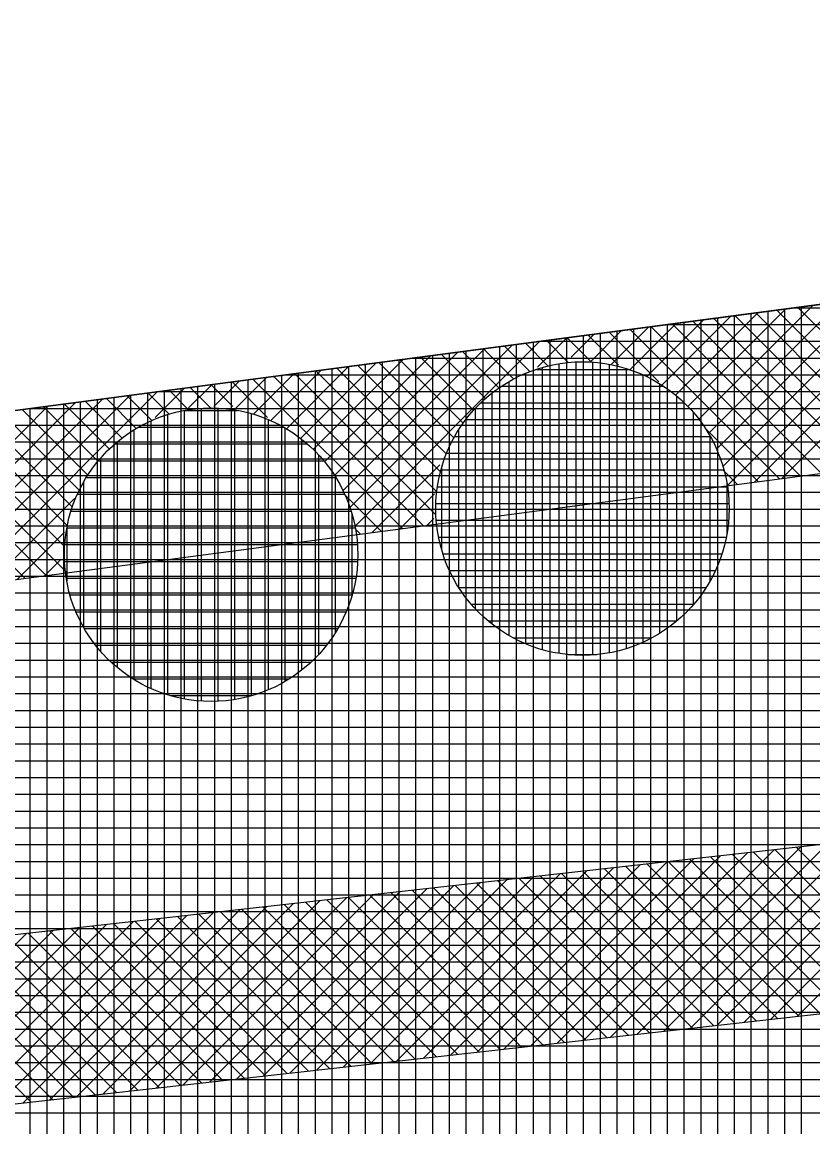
# Model space of a CAD drawing. Extents: x -565346 to -564154, y -1097386 to -1095620.
# Drawn here: x -565087.81 to -565078.38, y -1095849.3 to -1095836.13 of the extents above; entities that cross this region are included whole.
import ezdxf

# ---------------------------------------------------------------- set-up
doc = ezdxf.new("R2010")
doc.units = 0
for name, color, linetype in [('Vrstva 13', 7, 'Continuous'), ('Vrstva 41', 7, 'Continuous'), ('Vrstva 42', 7, 'Continuous'), ('Vrstva 43', 7, 'Continuous'), ('Vrstva 44', 7, 'Continuous')]:
    doc.layers.add(name, color=color, linetype=linetype)

msp = doc.modelspace()

# ---------------------------------------------------------------- linework, layer by layer
at = {"layer": 'Vrstva 13'}
msp.add_line((-565130.42, -1095846.37), (-565052.77, -1095836.13), dxfattribs=at)
at = {"layer": 'Vrstva 41'}
for p, q in [((-565077.406, -1095839.379), (-565079.454, -1095841.427)), ((-565077.08, -1095839.336), (-565079.403, -1095841.659)), ((-565078.383, -1095839.508), (-565079.741, -1095840.866)), ((-565078.057, -1095839.465), (-565079.627, -1095841.034)), ((-565077.731, -1095839.422), (-565079.53, -1095841.221)), ((-565079.36, -1095839.637), (-565080.183, -1095840.459)), ((-565079.035, -1095839.594), (-565080.019, -1095840.578)), ((-565078.709, -1095839.551), (-565079.872, -1095840.714)), ((-565078.174, -1095840.768), (-565079.312, -1095839.63)), ((-565078.094, -1095840.566), (-565079.062, -1095839.597)), ((-565077.994, -1095840.383), (-565078.812, -1095839.564)), ((-565077.877, -1095840.217), (-565078.562, -1095839.531)), ((-565080.338, -1095839.765), (-565080.786, -1095840.214)), ((-565080.012, -1095839.723), (-565080.564, -1095840.274)), ((-565079.686, -1095839.68), (-565080.363, -1095840.357)), ((-565078.53, -1095841.544), (-565080.312, -1095839.762)), ((-565078.28, -1095841.511), (-565080.062, -1095839.729)), ((-565078.259, -1095841.249), (-565079.812, -1095839.696)), ((-565078.231, -1095840.994), (-565079.562, -1095839.663)), ((-565081.315, -1095839.894), (-565081.665, -1095840.245)), ((-565081.022, -1095840.183), (-565081.311, -1095839.894)), ((-565080.989, -1095839.851), (-565081.264, -1095840.126)), ((-565080.701, -1095840.221), (-565081.061, -1095839.861)), ((-565080.664, -1095839.808), (-565081.028, -1095840.172)), ((-565080.22, -1095840.42), (-565080.811, -1095839.828)), ((-565078.78, -1095841.577), (-565080.562, -1095839.795)), ((-565082.293, -1095840.023), (-565083.986, -1095841.716)), ((-565081.967, -1095839.98), (-565083.903, -1095841.917)), ((-565081.641, -1095839.937), (-565083.843, -1095842.14)), ((-565081.952, -1095840.385), (-565082.311, -1095840.026)), ((-565081.757, -1095840.296), (-565082.061, -1095839.993)), ((-565081.542, -1095840.229), (-565081.811, -1095839.96)), ((-565081.3, -1095840.188), (-565081.561, -1095839.927)), ((-565083.27, -1095840.152), (-565084.342, -1095841.224)), ((-565082.944, -1095840.109), (-565084.206, -1095841.371)), ((-565082.618, -1095840.066), (-565084.087, -1095841.535)), ((-565082.554, -1095840.913), (-565083.31, -1095840.157)), ((-565082.428, -1095840.757), (-565083.06, -1095840.125)), ((-565082.286, -1095840.616), (-565082.811, -1095840.092)), ((-565082.127, -1095840.492), (-565082.561, -1095840.059)), ((-565084.248, -1095840.281), (-565084.848, -1095840.881)), ((-565083.922, -1095840.238), (-565084.662, -1095840.978)), ((-565083.596, -1095840.195), (-565084.493, -1095841.093)), ((-565082.869, -1095841.731), (-565084.31, -1095840.289)), ((-565082.824, -1095841.492), (-565084.06, -1095840.256)), ((-565082.754, -1095841.279), (-565083.81, -1095840.223)), ((-565082.664, -1095841.087), (-565083.56, -1095840.19)), ((-565085.225, -1095840.41), (-565085.528, -1095840.712)), ((-565084.885, -1095840.845), (-565085.309, -1095840.421)), ((-565084.899, -1095840.367), (-565085.284, -1095840.752)), ((-565083.278, -1095842.169), (-565085.06, -1095840.388)), ((-565084.573, -1095840.324), (-565085.054, -1095840.805)), ((-565083.028, -1095842.137), (-565084.81, -1095840.355)), ((-565082.878, -1095842.004), (-565084.56, -1095840.322)), ((-565086.202, -1095840.539), (-565088.298, -1095842.634)), ((-565086.059, -1095840.803), (-565086.309, -1095840.553)), ((-565085.877, -1095840.496), (-565086.225, -1095840.845)), ((-565085.828, -1095840.751), (-565086.059, -1095840.52)), ((-565085.551, -1095840.453), (-565085.829, -1095840.731)), ((-565085.566, -1095840.73), (-565085.809, -1095840.487)), ((-565085.302, -1095840.712), (-565085.559, -1095840.454)), ((-565087.506, -1095840.711), (-565088.683, -1095841.888)), ((-565087.18, -1095840.668), (-565088.559, -1095842.047)), ((-565086.854, -1095840.625), (-565088.452, -1095842.223)), ((-565086.528, -1095840.582), (-565088.364, -1095842.418)), ((-565086.774, -1095841.219), (-565087.309, -1095840.685)), ((-565086.622, -1095841.089), (-565087.059, -1095840.652)), ((-565086.453, -1095840.975), (-565086.809, -1095840.619)), ((-565086.266, -1095840.879), (-565086.559, -1095840.586)), ((-565087.215, -1095841.91), (-565088.308, -1095840.817)), ((-565087.132, -1095841.71), (-565088.058, -1095840.784)), ((-565087.029, -1095841.53), (-565087.808, -1095840.751)), ((-565086.91, -1095841.366), (-565087.558, -1095840.718)), ((-565078.186, -1095840.724), (-565079.077, -1095841.616)), ((-565087.527, -1095842.729), (-565089.308, -1095840.948)), ((-565087.277, -1095842.697), (-565089.058, -1095840.915)), ((-565087.307, -1095842.383), (-565088.808, -1095840.882)), ((-565087.275, -1095842.132), (-565088.558, -1095840.849)), ((-565087.776, -1095842.762), (-565089.558, -1095840.981)), ((-565079.03, -1095841.61), (-565079.655, -1095840.985)), ((-565078.259, -1095841.081), (-565078.751, -1095841.573)), ((-565082.83, -1095841.41), (-565083.638, -1095842.217)), ((-565079.28, -1095841.642), (-565079.451, -1095841.471)), ((-565083.528, -1095842.202), (-565083.975, -1095841.755)), ((-565082.894, -1095841.756), (-565083.312, -1095842.174)), ((-565087.19, -1095841.81), (-565088.199, -1095842.818)), ((-565082.903, -1095842.047), (-565082.986, -1095842.131)), ((-565087.309, -1095842.211), (-565087.873, -1095842.775)), ((-565083.778, -1095842.235), (-565083.842, -1095842.172)), ((-565087.353, -1095842.537), (-565087.547, -1095842.732)), ((-565076.3, -1095845.716), (-565078.566, -1095847.982)), ((-565077.256, -1095845.823), (-565079.522, -1095848.089)), ((-565076.937, -1095845.787), (-565079.203, -1095848.053)), ((-565076.619, -1095845.752), (-565078.885, -1095848.018)), ((-565078.53, -1095845.966), (-565080.796, -1095848.232)), ((-565078.211, -1095845.93), (-565080.477, -1095848.196)), ((-565077.893, -1095845.894), (-565080.159, -1095848.16)), ((-565077.574, -1095845.859), (-565079.84, -1095848.125)), ((-565076.769, -1095847.781), (-565078.579, -1095845.971)), ((-565079.803, -1095846.108), (-565082.069, -1095848.374)), ((-565079.485, -1095846.072), (-565081.751, -1095848.338)), ((-565079.167, -1095846.037), (-565081.432, -1095848.303)), ((-565078.848, -1095846.001), (-565081.114, -1095848.267)), ((-565077.786, -1095847.895), (-565079.597, -1095846.085)), ((-565077.532, -1095847.866), (-565079.342, -1095846.056)), ((-565077.278, -1095847.838), (-565079.088, -1095846.028)), ((-565077.023, -1095847.81), (-565078.833, -1095846)), ((-565080.759, -1095846.215), (-565083.025, -1095848.481)), ((-565080.44, -1095846.179), (-565082.706, -1095848.445)), ((-565080.122, -1095846.144), (-565082.388, -1095848.41)), ((-565079.058, -1095848.037), (-565080.868, -1095846.227)), ((-565078.804, -1095848.009), (-565080.614, -1095846.199)), ((-565078.55, -1095847.98), (-565080.36, -1095846.17)), ((-565078.295, -1095847.952), (-565080.105, -1095846.142)), ((-565078.041, -1095847.923), (-565079.851, -1095846.113)), ((-565082.033, -1095846.357), (-565084.299, -1095848.623)), ((-565081.714, -1095846.322), (-565083.98, -1095848.588)), ((-565081.396, -1095846.286), (-565083.662, -1095848.552)), ((-565081.077, -1095846.251), (-565083.343, -1095848.516)), ((-565080.33, -1095848.179), (-565082.14, -1095846.369)), ((-565080.076, -1095848.151), (-565081.886, -1095846.341)), ((-565079.822, -1095848.123), (-565081.632, -1095846.313)), ((-565079.567, -1095848.094), (-565081.377, -1095846.284)), ((-565079.313, -1095848.066), (-565081.123, -1095846.256)), ((-565083.307, -1095846.5), (-565085.573, -1095848.766)), ((-565082.988, -1095846.464), (-565085.254, -1095848.73)), ((-565082.67, -1095846.429), (-565084.936, -1095848.695)), ((-565082.351, -1095846.393), (-565084.617, -1095848.659)), ((-565081.348, -1095848.293), (-565083.158, -1095846.483)), ((-565081.094, -1095848.265), (-565082.904, -1095846.455)), ((-565080.839, -1095848.236), (-565082.649, -1095846.426)), ((-565080.585, -1095848.208), (-565082.395, -1095846.398)), ((-565084.262, -1095846.607), (-565086.528, -1095848.873)), ((-565083.944, -1095846.571), (-565086.209, -1095848.837)), ((-565083.625, -1095846.536), (-565085.891, -1095848.801)), ((-565082.62, -1095848.436), (-565084.43, -1095846.626)), ((-565082.365, -1095848.407), (-565084.175, -1095846.597)), ((-565082.111, -1095848.379), (-565083.921, -1095846.569)), ((-565081.857, -1095848.35), (-565083.667, -1095846.54)), ((-565081.602, -1095848.322), (-565083.412, -1095846.512)), ((-565085.536, -1095846.749), (-565087.802, -1095849.015)), ((-565085.217, -1095846.714), (-565087.483, -1095848.98)), ((-565084.899, -1095846.678), (-565087.165, -1095848.944)), ((-565084.58, -1095846.642), (-565086.846, -1095848.908)), ((-565083.892, -1095848.578), (-565085.702, -1095846.768)), ((-565083.637, -1095848.549), (-565085.447, -1095846.739)), ((-565083.383, -1095848.521), (-565085.193, -1095846.711)), ((-565083.129, -1095848.492), (-565084.939, -1095846.682)), ((-565082.874, -1095848.464), (-565084.684, -1095846.654)), ((-565086.81, -1095846.892), (-565089.076, -1095849.158)), ((-565086.491, -1095846.856), (-565088.757, -1095849.122)), ((-565086.173, -1095846.82), (-565088.439, -1095849.086)), ((-565085.854, -1095846.785), (-565088.12, -1095849.051)), ((-565084.909, -1095848.692), (-565086.719, -1095846.882)), ((-565084.655, -1095848.663), (-565086.465, -1095846.853)), ((-565084.401, -1095848.635), (-565086.211, -1095846.825)), ((-565084.146, -1095848.606), (-565085.956, -1095846.796)), ((-565087.765, -1095846.999), (-565090.031, -1095849.265)), ((-565087.447, -1095846.963), (-565089.713, -1095849.229)), ((-565087.128, -1095846.927), (-565089.394, -1095849.193)), ((-565086.181, -1095848.834), (-565087.991, -1095847.024)), ((-565085.927, -1095848.805), (-565087.737, -1095846.995)), ((-565085.673, -1095848.777), (-565087.483, -1095846.967)), ((-565085.418, -1095848.749), (-565087.228, -1095846.939)), ((-565085.164, -1095848.72), (-565086.974, -1095846.91)), ((-565087.199, -1095848.948), (-565089.009, -1095847.138)), ((-565086.944, -1095848.919), (-565088.754, -1095847.109)), ((-565086.69, -1095848.891), (-565088.5, -1095847.081)), ((-565086.436, -1095848.862), (-565088.246, -1095847.052)), ((-565087.708, -1095849.005), (-565089.518, -1095847.195)), ((-565087.453, -1095848.976), (-565089.263, -1095847.166))]:
    msp.add_line(p, q, dxfattribs=at)
at = {"layer": 'Vrstva 42'}
for points in [[(-565167.333, -1095848.902), (-565167.196, -1095850.897), (-565130.283, -1095848.365), (-565067.38, -1095840.074), (-565067.641, -1095838.091), (-565130.42, -1095846.37)], [(-565167.118, -1095855.874), (-565166.896, -1095857.862), (-565066.434, -1095846.625), (-565066.656, -1095844.637)]]:
    msp.add_lwpolyline(points, close=True, dxfattribs=at)
at = {"layer": 'Vrstva 43'}
for p, q in [((-565078.52, -1095839.526), (-565078.52, -1095854.142)), ((-565079.32, -1095839.631), (-565079.32, -1095854.232)), ((-565079.12, -1095839.605), (-565079.12, -1095854.21)), ((-565078.92, -1095839.578), (-565078.92, -1095854.187)), ((-565078.72, -1095839.552), (-565078.72, -1095854.165)), ((-565052.786, -1095839.54), (-565078.628, -1095839.54)), ((-565080.32, -1095839.763), (-565080.32, -1095854.344)), ((-565052.787, -1095839.74), (-565080.145, -1095839.74)), ((-565080.12, -1095839.737), (-565080.12, -1095854.321)), ((-565079.92, -1095839.71), (-565079.92, -1095854.299)), ((-565079.72, -1095839.684), (-565079.72, -1095854.277)), ((-565079.52, -1095839.658), (-565079.52, -1095854.254)), ((-565081.32, -1095839.895), (-565081.32, -1095854.456)), ((-565081.12, -1095839.869), (-565081.12, -1095854.433)), ((-565080.92, -1095839.842), (-565080.92, -1095854.411)), ((-565080.72, -1095839.816), (-565080.72, -1095854.388)), ((-565080.52, -1095839.789), (-565080.52, -1095854.366)), ((-565082.32, -1095840.027), (-565082.32, -1095854.567)), ((-565082.12, -1095840), (-565082.12, -1095854.545)), ((-565081.92, -1095839.974), (-565081.92, -1095854.523)), ((-565081.72, -1095839.948), (-565081.72, -1095854.5)), ((-565052.788, -1095839.94), (-565081.661, -1095839.94)), ((-565081.52, -1095839.921), (-565081.52, -1095854.478)), ((-565083.32, -1095840.159), (-565083.32, -1095854.679)), ((-565052.789, -1095840.14), (-565083.178, -1095840.14)), ((-565083.12, -1095840.132), (-565083.12, -1095854.657)), ((-565082.92, -1095840.106), (-565082.92, -1095854.635)), ((-565082.72, -1095840.08), (-565082.72, -1095854.612)), ((-565082.52, -1095840.053), (-565082.52, -1095854.59)), ((-565084.32, -1095840.291), (-565084.32, -1095854.791)), ((-565084.12, -1095840.264), (-565084.12, -1095854.769)), ((-565083.92, -1095840.238), (-565083.92, -1095854.746)), ((-565083.72, -1095840.211), (-565083.72, -1095854.724)), ((-565083.52, -1095840.185), (-565083.52, -1095854.702)), ((-565085.32, -1095840.422), (-565085.32, -1095854.903)), ((-565085.12, -1095840.396), (-565085.12, -1095854.881)), ((-565084.92, -1095840.37), (-565084.92, -1095854.858)), ((-565084.72, -1095840.343), (-565084.72, -1095854.836)), ((-565052.789, -1095840.34), (-565084.694, -1095840.34)), ((-565084.52, -1095840.317), (-565084.52, -1095854.814)), ((-565086.32, -1095840.554), (-565086.32, -1095855.015)), ((-565052.79, -1095840.54), (-565086.211, -1095840.54)), ((-565086.12, -1095840.528), (-565086.12, -1095854.992)), ((-565085.92, -1095840.502), (-565085.92, -1095854.97)), ((-565085.72, -1095840.475), (-565085.72, -1095854.948)), ((-565085.52, -1095840.449), (-565085.52, -1095854.925)), ((-565087.32, -1095840.686), (-565087.32, -1095855.127)), ((-565087.12, -1095840.66), (-565087.12, -1095855.104)), ((-565086.92, -1095840.633), (-565086.92, -1095855.082)), ((-565086.72, -1095840.607), (-565086.72, -1095855.06)), ((-565086.52, -1095840.581), (-565086.52, -1095855.037)), ((-565052.791, -1095840.74), (-565087.728, -1095840.74)), ((-565087.72, -1095840.739), (-565087.72, -1095855.171)), ((-565087.52, -1095840.713), (-565087.52, -1095855.149)), ((-565052.792, -1095840.94), (-565089.244, -1095840.94)), ((-565052.793, -1095841.14), (-565090.761, -1095841.14)), ((-565052.794, -1095841.34), (-565092.277, -1095841.34)), ((-565052.795, -1095841.54), (-565093.794, -1095841.54)), ((-565052.796, -1095841.74), (-565095.311, -1095841.74)), ((-565052.797, -1095841.94), (-565096.827, -1095841.94)), ((-565052.798, -1095842.14), (-565098.344, -1095842.14)), ((-565052.799, -1095842.34), (-565099.86, -1095842.34)), ((-565052.8, -1095842.54), (-565101.377, -1095842.54)), ((-565052.801, -1095842.74), (-565102.894, -1095842.74)), ((-565052.801, -1095842.94), (-565104.41, -1095842.94)), ((-565052.802, -1095843.14), (-565105.927, -1095843.14)), ((-565052.803, -1095843.34), (-565107.443, -1095843.34)), ((-565052.804, -1095843.54), (-565108.96, -1095843.54)), ((-565052.805, -1095843.74), (-565110.477, -1095843.74)), ((-565052.806, -1095843.94), (-565111.993, -1095843.94)), ((-565052.807, -1095844.14), (-565113.51, -1095844.14)), ((-565052.808, -1095844.34), (-565115.027, -1095844.34)), ((-565052.809, -1095844.54), (-565116.543, -1095844.54)), ((-565052.81, -1095844.74), (-565118.06, -1095844.74)), ((-565052.811, -1095844.94), (-565119.576, -1095844.94)), ((-565052.812, -1095845.14), (-565121.093, -1095845.14)), ((-565052.813, -1095845.34), (-565122.61, -1095845.34)), ((-565052.814, -1095845.54), (-565124.126, -1095845.54)), ((-565052.814, -1095845.74), (-565125.643, -1095845.74)), ((-565052.815, -1095845.94), (-565127.159, -1095845.94)), ((-565052.816, -1095846.14), (-565128.676, -1095846.14)), ((-565052.817, -1095846.34), (-565130.193, -1095846.34)), ((-565052.818, -1095846.54), (-565132.899, -1095846.54)), ((-565052.819, -1095846.74), (-565135.814, -1095846.74)), ((-565052.82, -1095846.94), (-565138.73, -1095846.94)), ((-565052.821, -1095847.14), (-565141.646, -1095847.14)), ((-565052.822, -1095847.34), (-565144.562, -1095847.34)), ((-565052.823, -1095847.54), (-565147.478, -1095847.54)), ((-565052.824, -1095847.74), (-565150.394, -1095847.74)), ((-565052.825, -1095847.94), (-565153.31, -1095847.94)), ((-565052.826, -1095848.14), (-565156.225, -1095848.14)), ((-565052.826, -1095848.34), (-565159.141, -1095848.34)), ((-565052.827, -1095848.54), (-565162.057, -1095848.54)), ((-565052.828, -1095848.74), (-565164.973, -1095848.74)), ((-565052.829, -1095848.94), (-565167.889, -1095848.94)), ((-565052.83, -1095849.14), (-565170.805, -1095849.14))]:
    msp.add_line(p, q, dxfattribs=at)
msp.add_lwpolyline([(-565311.82, -1095858.04), (-565322.62, -1095856.13), (-565322.28, -1095873.28), (-565318.28, -1095873.19), (-565230.93, -1095871.19), (-565052.84, -1095851.27), (-565052.77, -1095836.13), (-565130.42, -1095846.37), (-565188.3, -1095850.34), (-565231.27, -1095856.19)], close=True, dxfattribs=at)
at = {"layer": 'Vrstva 44'}
for p, q in [((-565081.21, -1095840.184), (-565081.21, -1095843.677)), ((-565081.678, -1095840.27), (-565080.58, -1095840.27)), ((-565081.61, -1095840.248), (-565081.61, -1095843.612)), ((-565081.41, -1095840.204), (-565081.41, -1095843.656)), ((-565081.01, -1095840.186), (-565081.01, -1095843.676)), ((-565080.81, -1095840.211), (-565080.81, -1095843.649)), ((-565080.61, -1095840.259), (-565080.61, -1095843.599)), ((-565082.01, -1095840.419), (-565082.01, -1095843.44)), ((-565081.81, -1095840.319), (-565081.81, -1095843.541)), ((-565080.41, -1095840.337), (-565080.41, -1095843.523)), ((-565080.21, -1095840.443), (-565080.21, -1095843.418)), ((-565082.21, -1095840.554), (-565082.21, -1095843.307)), ((-565082.092, -1095840.47), (-565080.166, -1095840.47)), ((-565082.343, -1095840.67), (-565079.917, -1095840.67)), ((-565080.01, -1095840.586), (-565080.01, -1095843.272)), ((-565086.08, -1095840.811), (-565086.08, -1095844.15)), ((-565085.88, -1095840.76), (-565085.88, -1095844.199)), ((-565085.88, -1095840.76), (-565085.246, -1095840.76)), ((-565085.68, -1095840.735), (-565085.68, -1095844.224)), ((-565085.48, -1095840.734), (-565085.48, -1095844.227)), ((-565085.28, -1095840.755), (-565085.28, -1095844.207)), ((-565085.08, -1095840.799), (-565085.08, -1095844.162)), ((-565082.41, -1095840.739), (-565082.41, -1095843.121)), ((-565079.81, -1095840.783), (-565079.81, -1095843.077)), ((-565086.423, -1095840.96), (-565084.696, -1095840.96)), ((-565086.28, -1095840.887), (-565086.28, -1095844.073)), ((-565084.88, -1095840.868), (-565084.88, -1095844.09)), ((-565084.68, -1095840.97), (-565084.68, -1095843.991)), ((-565082.521, -1095840.87), (-565079.74, -1095840.87)), ((-565086.48, -1095840.992), (-565086.48, -1095843.967)), ((-565084.48, -1095841.105), (-565084.48, -1095843.855)), ((-565082.653, -1095841.07), (-565079.607, -1095841.07)), ((-565082.61, -1095840.999), (-565082.61, -1095842.86)), ((-565079.61, -1095841.065), (-565079.61, -1095842.794)), ((-565086.706, -1095841.16), (-565084.414, -1095841.16)), ((-565086.68, -1095841.138), (-565086.68, -1095843.823)), ((-565086.902, -1095841.36), (-565084.216, -1095841.36)), ((-565086.88, -1095841.332), (-565086.88, -1095843.628)), ((-565084.28, -1095841.29), (-565084.28, -1095843.672)), ((-565082.749, -1095841.27), (-565079.511, -1095841.27)), ((-565082.817, -1095841.47), (-565079.444, -1095841.47)), ((-565082.81, -1095841.447), (-565082.81, -1095842.413)), ((-565087.08, -1095841.615), (-565087.08, -1095843.347)), ((-565087.047, -1095841.56), (-565084.074, -1095841.56)), ((-565084.08, -1095841.55), (-565084.08, -1095843.412)), ((-565079.41, -1095841.618), (-565079.41, -1095842.246)), ((-565087.154, -1095841.76), (-565083.966, -1095841.76)), ((-565082.86, -1095841.67), (-565079.401, -1095841.67)), ((-565082.878, -1095841.87), (-565079.382, -1095841.87)), ((-565087.229, -1095841.96), (-565083.89, -1095841.96)), ((-565083.88, -1095841.997), (-565083.88, -1095842.965)), ((-565087.279, -1095842.16), (-565083.841, -1095842.16)), ((-565082.872, -1095842.07), (-565079.386, -1095842.07)), ((-565087.28, -1095842.167), (-565087.28, -1095842.792)), ((-565082.845, -1095842.27), (-565079.415, -1095842.27)), ((-565087.305, -1095842.36), (-565083.816, -1095842.36)), ((-565082.794, -1095842.47), (-565079.467, -1095842.47)), ((-565087.308, -1095842.56), (-565083.813, -1095842.56)), ((-565082.715, -1095842.67), (-565079.545, -1095842.67)), ((-565087.286, -1095842.76), (-565083.833, -1095842.76)), ((-565082.604, -1095842.87), (-565079.655, -1095842.87)), ((-565087.241, -1095842.96), (-565083.878, -1095842.96)), ((-565082.458, -1095843.07), (-565079.804, -1095843.07)), ((-565087.171, -1095843.16), (-565083.95, -1095843.16)), ((-565082.253, -1095843.27), (-565080.007, -1095843.27)), ((-565087.072, -1095843.36), (-565084.049, -1095843.36)), ((-565081.959, -1095843.47), (-565080.303, -1095843.47)), ((-565086.934, -1095843.56), (-565084.185, -1095843.56)), ((-565081.302, -1095843.67), (-565080.96, -1095843.67)), ((-565086.752, -1095843.76), (-565084.368, -1095843.76)), ((-565086.492, -1095843.96), (-565084.628, -1095843.96)), ((-565086.049, -1095844.16), (-565085.075, -1095844.16))]:
    msp.add_line(p, q, dxfattribs=at)
for centre in [(-565081.13, -1095841.93), (-565085.56, -1095842.48)]:
    msp.add_circle(centre, 1.75, dxfattribs=at)

doc.saveas('drawing.dxf')
